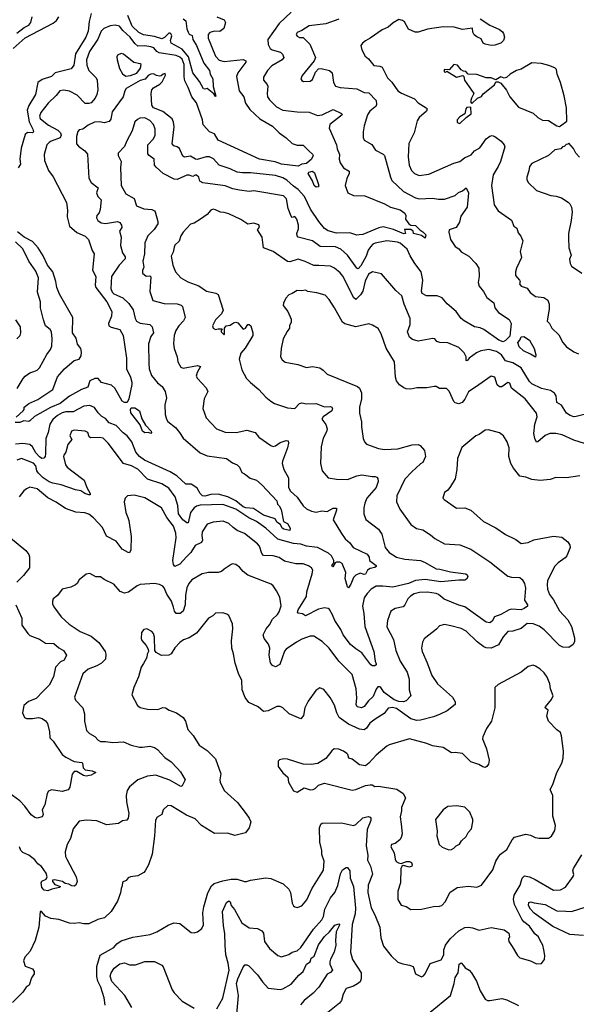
# Model space of a CAD drawing. Extents: x 1246230 to 1426786, y 660032 to 763141.
# Tile 519 of 566: x 1332519 to 1337166, y 743131 to 751350. Entities that reach past the tile are written whole.
import ezdxf

# ---------------------------------------------------------------- set-up
doc = ezdxf.new("R2010")
doc.units = 0

msp = doc.modelspace()

# ---------------------------------------------------------------- linework, layer by layer
at = {"layer": '0CON10XD'}
for points in [[(1332465, 751110.3), (1332565, 751198.7), (1332798.4, 751321.6), (1332825.7, 751344.3), (1332845.6, 751375)], [(1332495, 751236.8), (1332556.1, 751283.9), (1332594.7, 751305.3), (1332612.7, 751325), (1332622.5, 751375)], [(1333117.2, 751402.8), (1333098.2, 751335), (1333091.6, 751255), (1333070.8, 751205), (1332985.8, 751064.2), (1332970.8, 750969.2), (1332950.1, 750939.9), (1332816.2, 750905), (1332783.3, 750875), (1332708.1, 750851.9), (1332671.8, 750825), (1332651.1, 750725), (1332595.2, 750634.8), (1332582.2, 750595), (1332597.6, 750497.6), (1332630, 750435), (1332633.3, 750415), (1332625, 750406.7), (1332585, 750408.2), (1332565, 750390.6), (1332531.2, 750278.8), (1332519.2, 750185), (1332524.5, 750145), (1332505, 750112.9)], [(1334165, 751373.5), (1334227.6, 751347.6), (1334237.1, 751325), (1334222.6, 751275), (1334189.1, 751250.9), (1334145, 751253.1), (1334107.3, 751242.7), (1334092.9, 751225), (1334091.7, 751195), (1334155, 751044.4), (1334185, 751010.8), (1334225, 751000.9), (1334385, 751018.7), (1334406.9, 751006.9), (1334407.8, 750995), (1334340.8, 750905), (1334330.4, 750875), (1334352.7, 750755), (1334390, 750705), (1334403.2, 750653.2), (1334441.2, 750601.2), (1334525, 750522.9), (1334630, 750460), (1334685, 750404.4), (1334744, 750364), (1334795, 750316.5), (1334835, 750301.2), (1334885, 750302.9), (1334933.1, 750255), (1334965, 750228.6), (1334970, 750215), (1334954.6, 750185), (1334915, 750148.7), (1334875, 750144.5), (1334845, 750128.1), (1334705, 750144.2), (1334652, 750162), (1334521.2, 750185), (1334175.4, 750345), (1334145.7, 750395.7), (1334103.2, 750413.2), (1334052.1, 750472.1), (1334044.5, 750515), (1333995.7, 750655), (1333955, 750706.2), (1333926.7, 750785), (1333899.2, 750839.2), (1333893.5, 750873.5), (1333892.5, 750975), (1333875, 751020.5), (1333855, 751038), (1333825, 751052.1), (1333683.1, 751073.1), (1333664.2, 751084.2), (1333638.2, 751115), (1333615, 751124.2), (1333565, 751131.6), (1333505, 751129.4), (1333480.6, 751150.6), (1333441.9, 751205), (1333380.8, 751260.8), (1333353.5, 751295), (1333315, 751304.4), (1333275, 751298.1), (1333222.1, 751275), (1333199.3, 751255), (1333172.6, 751187.4), (1333100.8, 751085), (1333077.8, 751015), (1333079.4, 750969.4), (1333096.8, 750925), (1333157.5, 750865), (1333166.9, 750845), (1333170.4, 750765), (1333163.5, 750725), (1333148.5, 750695), (1333115, 750656.9), (1333095, 750650), (1333065, 750651.1), (1332999.4, 750719.4), (1332935.5, 750754.5)], [(1334787, 751413), (1334685, 751317.8), (1334590, 751185), (1334592.5, 751142.5), (1334610.7, 751110.7), (1334628, 751098), (1334697.5, 751077.5), (1334712.6, 751062.6), (1334724.2, 751035), (1334710, 751015), (1334623.6, 750965), (1334587.8, 750925), (1334555, 750870), (1334553.5, 750845), (1334585, 750810), (1334590.4, 750795), (1334583.9, 750735), (1334588.2, 750705), (1334605, 750679.5), (1334663.6, 750623.6), (1334715, 750594.4), (1334835, 750581.5), (1334935, 750578.6), (1335005, 750550.6), (1335043.7, 750556.4), (1335135, 750600.6), (1335205, 750565.4), (1335210.5, 750555), (1335109.4, 750475), (1335101.8, 750445), (1335165.4, 750305.4), (1335170.5, 750270.5), (1335187.8, 750225), (1335186.7, 750185), (1335193.8, 750153.8), (1335223.4, 750113.4), (1335270, 750085), (1335270, 750065), (1335251.1, 750025), (1335237.8, 749965), (1335258, 749905), (1335305, 749881.5), (1335400.2, 749880.2), (1335565, 749813.8), (1335615, 749786.1), (1335695, 749763.5), (1335735.8, 749735), (1335743.8, 749715), (1335741.4, 749685), (1335769.2, 749645), (1335785, 749635.7), (1335825, 749630.6), (1335860.8, 749595), (1335885, 749580), (1335908.8, 749555), (1335905, 749527.5), (1335875, 749549.2), (1335808, 749565), (1335804.2, 749585), (1335785, 749599.2), (1335731.7, 749598.3), (1335741.2, 749565), (1335725, 749562.7), (1335639.8, 749599.8), (1335555, 749620.2), (1335516.3, 749613.7), (1335385, 749556.2), (1335352.9, 749552.9), (1335335, 749552.5), (1335275, 749571.1), (1335165, 749569.2), (1335095, 749586.4), (1335065, 749605.5), (1335015.5, 749665), (1334948.1, 749768.1), (1334896.9, 749875), (1334845, 749933.2), (1334805, 749959.1), (1334749.5, 750009.5), (1334715, 750028.8), (1334655, 750048.8), (1334577.7, 750057.7), (1334445, 750072.8), (1334380.7, 750070.7), (1334335, 750076.6), (1334275, 750106.2), (1334185, 750135.6), (1334137.4, 750187.4), (1334105, 750206.2), (1334075, 750206.4), (1334002, 750182), (1333986.7, 750185), (1333945, 750211.2), (1333895, 750202.9), (1333880, 750210), (1333853.7, 750273.7), (1333835, 750289.4), (1333805, 750297.5), (1333793.3, 750313.3), (1333808, 750455), (1333803.4, 750493.4), (1333792, 750522), (1333714, 750584), (1333636, 750615), (1333623.5, 750635), (1333615.6, 750735), (1333621.2, 750765), (1333635, 750781.8), (1333689, 750811), (1333709.1, 750830.9), (1333737.5, 750887.5), (1333735, 750900), (1333715.8, 750894.2), (1333699.2, 750880.8), (1333685, 750878.7), (1333662.6, 750882.6), (1333635, 750897.1), (1333615, 750896.1), (1333592.5, 750885), (1333565.3, 750854.7), (1333525, 750841.2), (1333408.5, 750775), (1333397.1, 750757.1), (1333383.1, 750705), (1333290.2, 750579.8), (1333279.6, 750520.4), (1333265, 750499.4), (1333225, 750488.5), (1333185, 750497.5), (1333145, 750493.8), (1333091.2, 750468.8), (1333045, 750435.7), (1333015, 750431.2), (1333005, 750416.7), (1332994.7, 750375.3), (1332994.1, 750314.1), (1333010, 750295), (1333064.3, 750255), (1333085, 750226.7), (1333097.6, 750027.6), (1333115, 749992), (1333173.3, 749945), (1333159.4, 749905), (1333171.1, 749875), (1333198.9, 749845), (1333191.9, 749765), (1333181.5, 749738.5), (1333164.3, 749715), (1333160.8, 749695), (1333172.5, 749675), (1333198, 749655), (1333235, 749649.1), (1333335, 749666), (1333356.2, 749656.2), (1333370, 749635), (1333370.8, 749615), (1333351.1, 749585), (1333365.4, 749535), (1333360.8, 749465), (1333376.9, 749405), (1333399.5, 749369.5), (1333400, 749355), (1333349.8, 749300.2), (1333286.8, 749205), (1333278.8, 749105), (1333291.5, 749075), (1333305, 749061.2), (1333379.4, 749029.4), (1333430.2, 748980.2), (1333466.7, 748926.7), (1333483.6, 748855), (1333495, 748834.3), (1333525.4, 748815.4), (1333604.6, 748804.6), (1333624.3, 748785), (1333635.7, 748735), (1333613.8, 748706.2), (1333593.5, 748645), (1333598.2, 748481.8), (1333600.5, 748435), (1333620.9, 748380.9), (1333668.3, 748318.3), (1333709.4, 748289.4), (1333734.5, 748245), (1333745.5, 748194.5), (1333731.4, 748135), (1333733.6, 748055), (1333743.6, 748015), (1333757.1, 747995), (1333819.4, 747945), (1333854.3, 747905), (1333885, 747857.1), (1334025.6, 747735), (1334085, 747709.1), (1334245, 747686.7), (1334295, 747651.4), (1334336, 747635), (1334354, 747615), (1334375, 747568.8), (1334395, 747560), (1334442.6, 747522.6), (1334496, 747505), (1334542.9, 747465), (1334666.2, 747335), (1334671.2, 747305), (1334685, 747290.8)], [(1333874.6, 751104.6), (1333783.2, 751153.2), (1333779.5, 751175), (1333788.7, 751215), (1333785, 751230), (1333775, 751238.6), (1333765, 751237.9), (1333728.9, 751201.1), (1333705, 751188.9), (1333645, 751210.2), (1333553.5, 751223.5), (1333515, 751244.1), (1333456.9, 751296.9), (1333422.7, 751385)], [(1333885, 751357.8), (1333905, 751341.4), (1333915, 751273.8), (1333925, 751245.8), (1333935, 751228.6), (1333958, 751218), (1333965.3, 751185), (1333996, 751135), (1334057.1, 750987.1), (1334102.5, 750925), (1334108, 750895), (1334130.4, 750855), (1334135, 750792.5), (1334157.3, 750712.7), (1334155, 750707.5), (1334139.6, 750729.6), (1334085, 750776.7), (1334065, 750770), (1334055, 750773.8), (1334020.5, 750835), (1333965, 750907.1), (1333929.8, 751039.8), (1333874.6, 751104.6)], [(1335185, 751354.3), (1335075, 751314.4), (1334935, 751299.2), (1334875, 751260), (1334835, 751244), (1334828.5, 751225), (1334835, 751211.1), (1334855, 751200.4), (1334885, 751200.6), (1334942.2, 751145), (1334988.1, 751035), (1334977.1, 751005), (1334876.7, 750885), (1334866.7, 750855), (1334875, 750842.5), (1334890, 750835), (1334945, 750835.8), (1334965, 750850), (1334989.4, 750910.6), (1335015, 750940), (1335035, 750942.5), (1335105, 750925.6), (1335127.9, 750905), (1335138.8, 750825), (1335155, 750795.8), (1335195, 750783.5), (1335335, 750773.8), (1335395, 750742.5), (1335435, 750740), (1335495.8, 750675), (1335497.7, 750642.3), (1335493.3, 750625), (1335485, 750618.8)], [(1336365, 751357.5), (1336444.1, 751304.1), (1336525, 751267.5), (1336548.7, 751248.7), (1336559.2, 751235), (1336565.8, 751205), (1336558, 751175), (1336535, 751154.2), (1336485, 751137.5), (1336455, 751134.3), (1336405.5, 751145.5), (1336387.5, 751155), (1336370.6, 751190.6), (1336335, 751205.6), (1336313.5, 751223.5), (1336303.3, 751245), (1336298.3, 751278.3), (1336215, 751268.9), (1336147.9, 751287.9), (1336055, 751290.5), (1335925, 751269.6), (1335845, 751245.6), (1335820, 751245), (1335765, 751270), (1335730.9, 751330.9), (1335714.3, 751344.3), (1335685, 751350.8), (1335636.6, 751323.4), (1335595, 751287.8), (1335545, 751263.8), (1335445, 751194.6), (1335405, 751173.8), (1335380.9, 751155), (1335367.9, 751135), (1335375, 751097.5), (1335404.8, 751044.8), (1335432.2, 751022.2), (1335475, 750968.6), (1335525, 750963.1), (1335545, 750954), (1335589.2, 750865), (1335625, 750827.5), (1335675, 750757.1), (1335705.5, 750735.5), (1335815, 750688.9), (1335845.7, 750655.7), (1335913.8, 750615), (1335920, 750605), (1335914.2, 750585), (1335855, 750532.9), (1335836.7, 750505), (1335813.1, 750405), (1335769.4, 750315), (1335762.9, 750205), (1335770.9, 750135), (1335790.5, 750090.5), (1335815, 750065.7), (1335855, 750049.5), (1335935, 750060.5), (1336145, 750153.5), (1336193.8, 750166.2), (1336233.8, 750196.2), (1336289.3, 750220.7), (1336317.5, 750255), (1336359.8, 750280.2), (1336415, 750354.3), (1336445, 750377.1), (1336465, 750384), (1336485, 750376), (1336540, 750335), (1336563.3, 750305), (1336568.3, 750288.3), (1336534.5, 750165.5), (1336515, 750123.3), (1336473.5, 750055), (1336458.9, 749965), (1336480.8, 749805), (1336513.8, 749755), (1336625.5, 749675.5), (1336645, 749627.5), (1336668.6, 749608.6), (1336680.9, 749570.9), (1336703.6, 749543.6), (1336720, 749505), (1336696.7, 749415), (1336708.8, 749365), (1336665.8, 749275), (1336657.5, 749245), (1336657.5, 749215), (1336691.2, 749175), (1336696.2, 749165), (1336693.3, 749145), (1336706.7, 749125), (1336755, 749108.8), (1336781.3, 749071.3), (1336825, 749040), (1336895, 749031.4), (1336928.7, 749008.7), (1336940, 748975), (1336940, 748935), (1336923, 748833), (1336942.5, 748815), (1336961.2, 748775), (1337019.2, 748719.2), (1337055, 748654), (1337085, 748620), (1337145, 748578), (1337185, 748560.8)], [(1333405, 750877.6), (1333445, 750884.7), (1333497.4, 750902.6), (1333526.9, 750945), (1333534, 750975), (1333525, 750982.5), (1333471.7, 750991.7), (1333385, 751062), (1333365, 751067.5), (1333336.7, 751055), (1333330.3, 751039.7), (1333333.3, 751015), (1333353, 750943), (1333377.8, 750897.8), (1333405, 750877.6)], [(1337025, 750457.5), (1337035, 750462.5), (1337086.4, 750503.6), (1337085.8, 750615), (1337065.7, 750715), (1337034.4, 750824.4), (1337006, 750895), (1337000, 750935), (1336987.2, 750947.2), (1336937.1, 750967.1), (1336875, 750984.4), (1336795, 750989.2), (1336705, 750936.2), (1336667.5, 750925), (1336615, 750896.2), (1336583.6, 750866.4), (1336565, 750862.5), (1336535, 750873.3), (1336495, 750847.5), (1336455, 750863.3), (1336413.6, 750863.6), (1336335, 750893.3), (1336263.8, 750893.8), (1336245, 750916.7), (1336225, 750918.8), (1336205, 750931.2), (1336175, 750971.2), (1336145, 750976.2), (1336105, 750930), (1336063.3, 750935), (1336063.9, 750913.9), (1336077, 750913), (1336085, 750920), (1336165, 750870), (1336220, 750885), (1336227, 750877), (1336232.5, 750845), (1336310, 750735), (1336292.5, 750695), (1336282.5, 750665), (1336295, 750650), (1336340, 750695), (1336375, 750710), (1336390, 750730), (1336482.5, 750805), (1336495, 750830), (1336515, 750830), (1336535, 750820), (1336582.3, 750762.3), (1336612, 750705), (1336685, 750618.8), (1336805, 750568.8), (1336844.2, 750534.2), (1336885, 750511.2), (1336935, 750508), (1337005, 750463.8), (1337025, 750457.5)], [(1332935.5, 750754.5), (1332885, 750762.9), (1332853.5, 750756.5), (1332825, 750717.3), (1332756.5, 750653.5), (1332695.2, 750574.8), (1332683.7, 750545), (1332691.4, 750525), (1332719.3, 750499.3), (1332760.3, 750470.3), (1332838.8, 750428.8), (1332860.8, 750405), (1332865.4, 750385), (1332856.7, 750363.3), (1332782.9, 750335), (1332764.4, 750325), (1332746.7, 750305), (1332723.6, 750225), (1332727.5, 750175), (1332760.2, 750090.2), (1332797.6, 750037.6), (1332909.2, 749825), (1332919.3, 749759.3), (1332916.6, 749705), (1332934.6, 749625), (1332995, 749572.5), (1333065, 749543.3), (1333093.1, 749515), (1333124.5, 749424.5), (1333141.1, 749395), (1333128.3, 749258.3), (1333155.6, 749205), (1333150.6, 749135), (1333154.8, 749115), (1333247.6, 748995), (1333289.6, 748915), (1333286.6, 748875), (1333261.9, 748815), (1333263.8, 748795), (1333282.7, 748782.7), (1333354.5, 748764.5), (1333384.3, 748714.3), (1333411.2, 748525), (1333410.8, 748435), (1333443.1, 748365), (1333455.6, 748325), (1333455.5, 748305.5), (1333430.6, 748185), (1333415.9, 748154.1), (1333393.8, 748153.8), (1333375.3, 748165.3), (1333335.8, 748235.8), (1333313.4, 748273.4), (1333285, 748298.9), (1333201.2, 748321.2), (1333173.6, 748353.6), (1333146.2, 748356.2), (1333104.2, 748335), (1333088.7, 748281.3), (1333035, 748263.5), (1332933.8, 748206.2), (1332856.9, 748145), (1332777.2, 748112.8), (1332641.5, 748038.5), (1332605, 748001.2), (1332595, 747996.7), (1332555, 748001.2), (1332521.2, 747988.8), (1332482.5, 747987.5)], [(1335485, 750618.8), (1335442.4, 750587.6), (1335423, 750557), (1335393.8, 750465), (1335385.4, 750414.6), (1335385.4, 750365.4), (1335395, 750344.5), (1335459, 750309), (1335489.7, 750259.7), (1335555, 750226.7), (1335565, 750216), (1335614.6, 750034.6), (1335627.5, 750007.5), (1335722.9, 749915), (1335823.4, 749863.4), (1335855, 749853.2), (1335965, 749859.5), (1336015, 749850.6), (1336065, 749853.1), (1336155, 749883.1), (1336182.6, 749907.4), (1336215, 749920), (1336247.5, 749947.5), (1336265.5, 749905), (1336254.4, 749785), (1336201.1, 749708.9), (1336189.7, 749660.3), (1336163.9, 749616.1), (1336104.3, 749595), (1336102.2, 749575), (1336115.5, 749515), (1336155, 749455.7), (1336185, 749435.8), (1336205, 749412.5), (1336268.8, 749375), (1336326.7, 749315), (1336351.2, 749275), (1336354.2, 749205), (1336347.5, 749155), (1336355.6, 749125), (1336390.9, 749080.9), (1336419.8, 749029.8), (1336477.5, 748987.5), (1336487.1, 748945), (1336515.7, 748905), (1336605, 748847.1), (1336621.5, 748815), (1336611.1, 748708.9), (1336575, 748670.9), (1336555, 748660.8), (1336519.4, 748675), (1336395, 748763.5), (1336365, 748776.5), (1336315, 748785.6), (1336230, 748835), (1336205, 748854.3), (1336163.2, 748915), (1336087.9, 748977.9), (1336045, 749027.1), (1336005, 749044.6), (1335915, 749046), (1335880.4, 749065), (1335874.1, 749085), (1335883.8, 749175), (1335870.4, 749245), (1335817.1, 749315), (1335778.6, 749378.6), (1335753.3, 749435), (1335695, 749485.4), (1335674, 749494), (1335585, 749503.1), (1335486.2, 749485), (1335466.7, 749475), (1335446.8, 749455), (1335429.6, 749425), (1335410.7, 749375), (1335368.3, 749295), (1335345, 749271.4), (1335335, 749275.6), (1335255.5, 749385), (1335201.1, 749435), (1335156.9, 749453.1), (1335027.7, 749457.7), (1334965, 749503.2), (1334844.5, 749535), (1334835.3, 749545.3), (1334831.8, 749565), (1334846.4, 749605), (1334848.2, 749635), (1334832.9, 749685), (1334815, 749706), (1334795, 749700), (1334785, 749708.8), (1334761.7, 749775), (1334745.5, 749855.5), (1334720.4, 749880.4), (1334475, 749921.4), (1334435, 749916.9), (1334355, 749926.5), (1334297.4, 749937.4), (1334235, 749962.7), (1334049.2, 749989.2), (1334022, 750002), (1334013.8, 750035), (1333995, 750053.3), (1333985, 750053.3), (1333965, 750040), (1333933.2, 750053.2), (1333915, 750052.7), (1333835, 750014.6), (1333809.1, 750019.1), (1333717.3, 750067.3), (1333657.5, 750117.5), (1333644.6, 750135), (1333640.7, 750185), (1333598.7, 750215), (1333589, 750229), (1333589.1, 750305), (1333635.8, 750354.2), (1333649.5, 750385), (1333650.5, 750435), (1333635.6, 750475), (1333605, 750508.1), (1333565, 750530), (1333522.7, 750527.3), (1333502.1, 750517.9), (1333481.5, 750498.5), (1333457.8, 750422.2), (1333412.6, 750337.4), (1333395, 750290), (1333340.8, 750235), (1333342.5, 750215), (1333366.5, 750165), (1333361.1, 750115), (1333367.6, 749965), (1333404.3, 749895), (1333476.2, 749856.2), (1333495.6, 749795.6), (1333555, 749769.7), (1333623.4, 749766.6), (1333644.2, 749755), (1333649.5, 749745), (1333671.9, 749665), (1333671.4, 749645), (1333642, 749598), (1333588.8, 749545), (1333562.8, 749487.2), (1333560, 749395), (1333547.5, 749335), (1333556.9, 749285), (1333544.5, 749255), (1333543.8, 749235), (1333575, 749209.4), (1333605, 749211.2), (1333614, 749204), (1333605, 749080), (1333630, 749005), (1333725, 748979.6), (1333835, 748978.9), (1333866.6, 748966.6), (1333877.1, 748955), (1333901.4, 748865), (1333885.5, 748835), (1333846.7, 748795), (1333822.2, 748755), (1333808.5, 748715), (1333803.4, 748646.6), (1333807.8, 748605), (1333834, 748535), (1333840, 748495), (1333865, 748450), (1333885, 748441.5), (1334004.3, 748464.3), (1334028, 748455), (1334000, 748405), (1333993.2, 748373.2), (1334003.6, 748353.6), (1334075.8, 748275.8), (1334090, 748245), (1334060, 748185), (1334048, 748105), (1334075.9, 748025.9), (1334163.3, 747935), (1334235, 747905.8), (1334325.6, 747904.4), (1334415, 747924), (1334483.9, 747903.9), (1334515, 747866.2), (1334614.5, 747794.5), (1334635, 747788.1), (1334655, 747793.3), (1334695, 747820), (1334745, 747837.1), (1334760, 747835), (1334763.8, 747815), (1334754.2, 747775), (1334713.6, 747665), (1334711.2, 747645), (1334724.7, 747594.7), (1334762.5, 747525), (1334763.8, 747443.8), (1334780.6, 747415), (1334836.2, 747365), (1334885, 747292.7), (1334915, 747267.1), (1334955, 747247.5), (1334995, 747238.5), (1335040.3, 747249.7), (1335085, 747245.4), (1335135, 747272.2), (1335163.8, 747273.8), (1335163.1, 747255), (1335135.5, 747175), (1335205, 747060), (1335237.3, 747017.3), (1335275, 746984.2), (1335302, 746945), (1335419.2, 746889.2), (1335435.7, 746864.3), (1335438.6, 746835), (1335494.7, 746795), (1335494.7, 746785), (1335485, 746776.5), (1335445, 746768.2), (1335423.3, 746755), (1335405, 746722.5), (1335395, 746720), (1335360.5, 746729.5), (1335325, 746714), (1335307.2, 746692.8), (1335285, 746638), (1335265, 746607.5), (1335255, 746616.7), (1335237.1, 746685), (1335242.5, 746735), (1335210.9, 746810.9), (1335192.9, 746822.9), (1335165, 746822.5), (1335152.5, 746817.5), (1335133.3, 746783.2), (1335126.4, 746795), (1335142.7, 746817.3), (1335141.8, 746835), (1335123.5, 746873.5), (1335096, 746896), (1335005, 746942.8), (1334915, 746956.1), (1334865, 746971.9), (1334805, 746977.8), (1334674.8, 747014.8), (1334575, 747106.2), (1334495, 747160.4), (1334431.6, 747191.6), (1334325, 747263.2), (1334215, 747304.3), (1334025, 747296.2), (1333995, 747289.2), (1333975, 747274.5), (1333945.3, 747235), (1333925, 747150), (1333915, 747148.8), (1333880.5, 747175), (1333844.1, 747225), (1333839.2, 747295), (1333817.2, 747367.2), (1333765, 747440), (1333705, 747476.9), (1333585.7, 747515.7), (1333505, 747599.2), (1333453.8, 747625), (1333386.2, 747645), (1333258.2, 747815), (1333215.8, 747855.7), (1333185, 747861.9), (1333110.8, 747860.8), (1333098.6, 747868.6), (1333089.2, 747905), (1333065, 747915.6), (1332975, 747922.9), (1332952, 747915), (1332937.1, 747875), (1332953.8, 747845), (1332920, 747805), (1332905, 747740), (1332886.7, 747715), (1332886.2, 747703.8), (1332900.6, 747635), (1332915.6, 747615), (1332955, 747584.6), (1333056.9, 747505), (1333078.8, 747445), (1333106.7, 747395), (1333106.7, 747383.3), (1333096.4, 747383.6), (1333064, 747394), (1333028.5, 747418.5), (1332985, 747425.5), (1332865, 747468.2), (1332795, 747480.3), (1332765, 747491.4), (1332715.9, 747525.9), (1332676.7, 747565), (1332663.6, 747585), (1332652.7, 747625), (1332635, 747647.3), (1332535, 747686.7), (1332495, 747674.5)], [(1336195, 750482.5), (1336246.1, 750533.9), (1336287.5, 750565), (1336285, 750620), (1336252.3, 750617.7), (1336243.8, 750605), (1336236.4, 750563.6), (1336195, 750540), (1336171.2, 750515), (1336171.7, 750491.7), (1336195, 750482.5)], [(1337192.3, 750202.3), (1337162.5, 750235), (1337142.5, 750275), (1337105, 750320), (1337095, 750310), (1337081.7, 750308.3), (1337065, 750290), (1337051.7, 750288.3), (1337037, 750273), (1336987.5, 750262.5), (1336935, 750216.7), (1336795, 750148.6), (1336775.6, 750125), (1336771.2, 750088.8), (1336753.8, 750035), (1336754, 750015), (1336765, 749990), (1336833, 749923), (1336955, 749881.4), (1336997.7, 749877.7), (1337043.9, 749863.9), (1337097.9, 749827.9), (1337112.1, 749812.1), (1337127.5, 749785), (1337130.6, 749745), (1337124.3, 749675), (1337102, 749565), (1337101.2, 749528.8), (1337104.2, 749445), (1337123.3, 749385), (1337110.5, 749349.5), (1337114.3, 749314.3), (1337125, 749293.8), (1337213.8, 749235)], [(1334995, 749952.3), (1334977.1, 749965), (1334964, 750005), (1334927.3, 750065), (1334932.9, 750077.1), (1334965, 750086.7), (1334981.7, 750071.7), (1335014.5, 749975), (1335015, 749954.3), (1334995, 749952.3)], [(1337310, 748075), (1337165, 748038), (1337145, 748036), (1337115, 748046), (1337085, 748066.2), (1337042.1, 748132.1), (1337005, 748153.1), (1336998.8, 748208.8), (1336983.1, 748233.1), (1336951.2, 748255), (1336875, 748272.3), (1336795, 748310), (1336775, 748330.5), (1336704.6, 748445), (1336635, 748485.3), (1336575, 748502.1), (1336541, 748551), (1336500, 748580), (1336435, 748596.4), (1336368, 748585), (1336331.9, 748568.1), (1336271.2, 748525), (1336255, 748501.9), (1336246.1, 748506.1), (1336245.8, 748535), (1336229.7, 748569.7), (1336185, 748612.5), (1336095, 748653.1), (1336026.4, 748656.4), (1336002.5, 748665), (1335986.1, 748686.1), (1335968.6, 748688.6), (1335845, 748666.4), (1335799.2, 748679.2), (1335775, 748700.4), (1335755.9, 748745), (1335778, 748805), (1335779.1, 748855), (1335727.8, 748975), (1335710, 749045), (1335659.3, 749089.3), (1335539.7, 749229.7), (1335465, 749244.4), (1335432.1, 749225), (1335403.1, 749166.9), (1335385.3, 749085), (1335365, 749053.8), (1335325, 749015.5), (1335307.8, 749027.8), (1335217.6, 749207.6), (1335195, 749237.5), (1335146.5, 749276.5), (1335115, 749293.5), (1335017.8, 749297.8), (1334975, 749298.8), (1334902, 749332), (1334845, 749350), (1334775, 749328.9), (1334755, 749330.6), (1334634.6, 749414.6), (1334555.9, 749445.9), (1334543.8, 749535), (1334503.3, 749595), (1334521.7, 749618.3), (1334516.1, 749636.1), (1334475, 749651.2), (1334425, 749643.1), (1334365, 749682.1), (1334265, 749728.6), (1334225, 749741.4), (1334195, 749741.9), (1334155, 749763.1), (1334135, 749766.9), (1334115, 749758.6), (1334085, 749724), (1334030, 749685), (1333975, 749650), (1333945, 749644.2), (1333883.3, 749575), (1333864.5, 749545), (1333849.2, 749500.8), (1333815, 749468), (1333807.9, 749452.1), (1333800, 749410), (1333784.3, 749375), (1333798.3, 749301.7), (1333821.1, 749245), (1333865, 749195.6), (1333922.8, 749162.8), (1334015, 749127.1), (1334078.8, 749085), (1334157, 749067), (1334177.5, 749055), (1334218.8, 748925), (1334203.3, 748895), (1334153.8, 748845), (1334127.5, 748795), (1334133.9, 748773.9), (1334155, 748763.3), (1334175, 748770), (1334208.3, 748768.3), (1334200, 748755), (1334202.5, 748745), (1334225, 748720), (1334230, 748725), (1334230, 748775), (1334242.5, 748795), (1334275, 748799.2), (1334305, 748820.8), (1334325, 748824.2), (1334339.4, 748819.4), (1334385, 748766), (1334405, 748773.8), (1334425, 748806.7), (1334435, 748806.2), (1334448.8, 748795), (1334465.9, 748735.9), (1334466.4, 748715), (1334401.8, 748608.2), (1334366, 748565), (1334352.5, 748515), (1334375, 748426.2), (1334414, 748355), (1334445, 748321.2)], [(1332489.3, 748030.7), (1332549.2, 748085), (1332556, 748095), (1332556.7, 748115), (1332566.7, 748125), (1332596.7, 748145), (1332671.3, 748178.7), (1332796.6, 748263.4), (1332835, 748370), (1332892, 748435), (1332975, 748504), (1333015, 748517.5), (1333032.8, 748545), (1333035.8, 748575), (1333030, 748605), (1333000.8, 748640.8), (1332991.9, 748691.9), (1332961.1, 748735), (1332962, 748865), (1332850.1, 749060.1), (1332829.4, 749115), (1332821.6, 749165), (1332794.7, 749245), (1332752, 749302), (1332715, 749378.5), (1332673.6, 749445), (1332625, 749497.6), (1332555.6, 749535.6), (1332499.6, 749579.6)], [(1332498.6, 748271.4), (1332546.9, 748355), (1332564.4, 748375), (1332605, 748401.1), (1332636.9, 748413.1), (1332665, 748425.6), (1332685, 748444.2), (1332745, 748554), (1332775, 748596), (1332786.5, 748625), (1332790, 748685), (1332783.8, 748745), (1332772.7, 748762.7), (1332735, 748794), (1332716.9, 748845), (1332693.8, 748945), (1332691.5, 748995), (1332668.2, 749075), (1332676.1, 749195), (1332655, 749250.8), (1332596.2, 749335), (1332545, 749438.5), (1332485, 749495.9)], [(1337235, 747811.9), (1337145, 747838.9), (1337048.8, 747885), (1336995, 747896.7), (1336945, 747894.4), (1336905, 747878.2), (1336845, 747826), (1336835, 747824), (1336819.4, 747855), (1336812.1, 747895), (1336819.6, 747975), (1336838.5, 748035), (1336832.9, 748065), (1336738.1, 748185), (1336625, 748274.2), (1336612, 748315), (1336595, 748320.8), (1336545, 748285.6), (1336524.5, 748284.5), (1336505, 748301.2), (1336485, 748365.8), (1336455.9, 748374.1), (1336352.5, 748302.5), (1336265, 748244.2), (1336235, 748181.5), (1336212, 748155), (1336185, 748144.4), (1336155, 748152.2), (1336143.6, 748163.6), (1336105, 748248.8), (1336082.7, 748272.7), (1336025, 748272), (1335997.6, 748287.6), (1335979.1, 748289.1), (1335917.5, 748277.5), (1335835, 748277.8), (1335785, 748265.6), (1335745, 748269.1), (1335725, 748277.9), (1335691.4, 748301.4), (1335666.2, 748336.2), (1335656.9, 748365), (1335647.5, 748495), (1335579.3, 748609.3), (1335537.9, 748727.9), (1335511.2, 748771.2), (1335465, 748801.2), (1335435, 748812.5), (1335325, 748785.8), (1335235, 748810.5), (1335215, 748826), (1335146.7, 748945), (1335103.6, 749013.6), (1335069.1, 749049.1), (1335001.2, 749071.2), (1334925, 749080), (1334905, 749092.5), (1334875, 749086), (1334835, 749090), (1334795, 749063.3), (1334765, 749052.5), (1334740, 749025), (1334722, 748985), (1334720, 748965), (1334759.2, 748915), (1334785, 748850), (1334785.9, 748824.1), (1334772.5, 748795), (1334772.5, 748775), (1334751.7, 748748.3), (1334719.2, 748685), (1334701.2, 748605), (1334697.1, 748535), (1334710.9, 748510.9), (1334735, 748492), (1334842.3, 748472.3), (1334915, 748445.8), (1334965, 748454), (1335025, 748443.8), (1335052.5, 748425), (1335085, 748390), (1335338.5, 748288.5), (1335356.9, 748275), (1335372.5, 748235), (1335372.5, 748185), (1335355.7, 748115), (1335357.5, 748065), (1335372.5, 747992.5), (1335372.1, 747952.1), (1335388, 747855), (1335398.8, 747825), (1335415, 747806.7), (1335515, 747771.4), (1335565, 747762.2), (1335675, 747767.8), (1335795, 747800.8), (1335845, 747804), (1335863.3, 747795), (1335897.5, 747755), (1335908.1, 747705), (1335886.1, 747653.9), (1335865, 747643.3), (1335793.1, 747576.9), (1335735.6, 747514.4), (1335668.6, 747375), (1335664.2, 747325), (1335694.2, 747265), (1335783.8, 747135), (1335833.4, 747103.4), (1335885, 747092.5), (1335948.7, 747048.7), (1335985, 747018), (1336065, 746974.2), (1336195, 746966.9), (1336285, 746929.4), (1336445, 746825.6), (1336595.4, 746705.4), (1336625, 746695.7), (1336695, 746694.2), (1336715, 746676), (1336735, 746643.3), (1336741.5, 746605), (1336733.3, 746505), (1336760, 746465), (1336758, 746455), (1336732, 746435), (1336706.7, 746425), (1336625, 746428.2), (1336605, 746422.7), (1336537.1, 746385), (1336484.1, 746365.9), (1336465, 746328), (1336445, 746315.6), (1336415, 746320), (1336235, 746448.5), (1336185, 746463.8)], [(1332494.2, 748685.8), (1332522, 748715), (1332530, 748735), (1332526.7, 748785), (1332485.7, 748845)], [(1336825, 748533.3), (1336785, 748558.5), (1336725, 748584.5), (1336688.5, 748618.5), (1336678.7, 748655), (1336694.2, 748675), (1336705, 748703.3), (1336727.5, 748705), (1336775, 748673.8), (1336815.8, 748605.8), (1336828.8, 748551.2), (1336825, 748533.3)], [(1334445, 748321.2), (1334515, 748262), (1334575, 748198), (1334616.8, 748166.8), (1334647, 748147), (1334755, 748109.2), (1334815, 748104.4), (1334854.6, 748145.4), (1334875, 748150.6), (1334915, 748144.6), (1334995, 748145.5), (1335065, 748119.4), (1335115, 748120.8), (1335125.8, 748115.8), (1335131.2, 748105), (1335124, 748085), (1335054, 748036), (1335041.2, 748015), (1335075, 747970), (1335085.6, 747935), (1335080.2, 747909.8), (1335052.6, 747857.4), (1335037.1, 747785), (1335029.2, 747645), (1335044.5, 747584.5), (1335095, 747526.7), (1335165, 747515.7), (1335255, 747513.1), (1335335, 747542.7), (1335375, 747549.5), (1335462.7, 747537.3), (1335487.8, 747537.8), (1335501.7, 747531.7), (1335509.7, 747519.7), (1335512.9, 747495), (1335496.2, 747445), (1335417.8, 747355), (1335401.4, 747315), (1335393.1, 747275), (1335391.9, 747225), (1335408.3, 747178.3), (1335515, 747097.1), (1335541.9, 747055), (1335570.6, 746945), (1335605, 746903.3), (1335665, 746862.7), (1335734.6, 746845.4), (1335865, 746835.4), (1335905, 746820), (1335995, 746766.5), (1336025.5, 746764.5), (1336115, 746741.3), (1336245, 746724.6), (1336255.5, 746715), (1336259.3, 746700.7), (1336249.5, 746680.5), (1336235, 746671.2), (1336185, 746672.5), (1336035, 746657.9), (1335905, 746678.1), (1335825, 746668.9), (1335765, 746643.3), (1335635, 746612), (1335552.3, 746622.3), (1335495, 746620.4), (1335454.7, 746595.3), (1335419.5, 746560.5), (1335396.3, 746523.6), (1335380, 746455), (1335392.6, 746392.6), (1335399.4, 746285), (1335475.8, 746075), (1335487.1, 745995), (1335495.9, 745974.1), (1335496, 745965), (1335485, 745955.8), (1335465, 745956.9), (1335451.4, 745965), (1335376.3, 746066.3), (1335325, 746097.1), (1335280.8, 746135), (1335220.4, 746215), (1335200.4, 746260.4), (1335151.5, 746335), (1335131.3, 746381.3), (1335105.5, 746425.5), (1335093.3, 746435), (1335065, 746440), (1335015, 746429.6), (1334905, 746374), (1334880, 746390), (1334845, 746396.9), (1334839.1, 746405), (1334845, 746424.4), (1334914.3, 746535), (1334915.6, 746575), (1334961.4, 746725), (1334965.7, 746755), (1334956, 746775), (1334930.7, 746790.7), (1334885, 746806.7), (1334825, 746808.9), (1334729.7, 746829.7), (1334685, 746859.4), (1334635, 746874.5), (1334555, 746876.7), (1334540.4, 746895), (1334520, 746955), (1334503.6, 746973.6), (1334395, 747060.6), (1334334.7, 747084.7), (1334301.7, 747111.7), (1334264.7, 747144.7), (1334217.1, 747162.9), (1334133.9, 747156.1), (1334085, 747140), (1334042.9, 747075), (1334039.6, 747045), (1334044.6, 747005), (1334036.4, 746985), (1333985, 746960.4), (1333946.9, 746903.1), (1333912.8, 746865), (1333855, 746805.5), (1333815, 746784.2), (1333802.1, 746802.1), (1333798.9, 746835), (1333826.2, 747023.8), (1333821.9, 747065), (1333802.3, 747122.3), (1333747.1, 747195), (1333704.2, 747275), (1333565, 747357.8), (1333475, 747380), (1333420, 747375), (1333398.8, 747355), (1333390.8, 747325), (1333405.5, 747235), (1333420.9, 747195), (1333430.5, 747170.5), (1333451.1, 747035), (1333445.8, 746924.2), (1333440, 746905), (1333435, 746900), (1333425, 746902.5), (1333375, 746931.4), (1333325, 746996.7), (1333245, 747037.5), (1333210.9, 747110.9), (1333135, 747193.1), (1333095, 747223.1), (1333063.7, 747233.7), (1332988.9, 747238.9), (1332900.5, 747270.5), (1332825, 747321.5), (1332755, 747359.5), (1332665, 747434.3), (1332605, 747446.7), (1332575.6, 747434.4), (1332555, 747415.8), (1332513.9, 747366.1)], [(1334685, 747290.8), (1334702, 747262), (1334721.7, 747161.7), (1334754.6, 747144.6), (1334776.9, 747105), (1334773.6, 747086.4), (1334725, 747096.8), (1334709.4, 747105), (1334697.1, 747137.1), (1334666.4, 747155), (1334655, 747180), (1334645, 747186.7), (1334555, 747212.9), (1334470.7, 747270.7), (1334408, 747275), (1334385, 747282.3), (1334324.7, 747334.7), (1334255.8, 747365.8), (1334175, 747389.3), (1334115, 747386.2), (1334065, 747372.5), (1334045, 747375.4), (1334025, 747394.5), (1334000, 747440), (1333965, 747465.7), (1333951.9, 747471.9), (1333905, 747472), (1333831.1, 747541.1), (1333776.5, 747575), (1333562.5, 747672.5), (1333518.2, 747705), (1333490.1, 747740.1), (1333456.3, 747826.3), (1333417.5, 747875), (1333381.9, 747901.9), (1333325, 747961.3), (1333265.9, 747985.9), (1333235, 748020), (1333205, 748038.9), (1333175, 748066.9), (1333144.1, 748114.1), (1333105, 748129.4), (1333055.7, 748124.3), (1332965, 748077.3), (1332905, 748075.2), (1332875, 748068), (1332833.8, 748046.2), (1332795, 748013.8), (1332770.3, 747975), (1332756.5, 747905), (1332736.2, 747855), (1332733.6, 747725), (1332730.6, 747705), (1332719.8, 747690.2), (1332705, 747688.2), (1332685, 747702.2), (1332655, 747735.3), (1332625.8, 747785.8), (1332602.7, 747802.7), (1332545, 747813.5), (1332485, 747806.5)], [(1333615, 747894.4), (1333593.3, 747903.3), (1333565, 747901.5), (1333545.3, 747915.3), (1333525, 747968.8), (1333447.9, 748067.9), (1333443.8, 748095), (1333448.7, 748111.3), (1333479.4, 748109.4), (1333520, 748085), (1333538.5, 748018.5), (1333570.4, 747965), (1333617.1, 747915), (1333620.8, 747905), (1333615, 747894.4)], [(1337195, 747541.4), (1337085, 747525.8), (1336995, 747528), (1336948.3, 747511.7), (1336865, 747504.2), (1336795, 747510.8), (1336745, 747530.8), (1336695, 747540), (1336642, 747605), (1336618.6, 747645), (1336604.2, 747704.2), (1336606.4, 747776.4), (1336588, 747825), (1336558, 747875), (1336525, 747901.2), (1336433.9, 747926.1), (1336405, 747922.5), (1336355, 747886.7), (1336327.5, 747875), (1336211.2, 747778.8), (1336174.1, 747685.9), (1336169.2, 747595), (1336155, 747517.5), (1336117, 747453), (1336095, 747422.5), (1336066.4, 747403.6), (1336052.5, 747355), (1336062.5, 747345), (1336165, 747273.8), (1336235, 747274), (1336285, 747256.2), (1336391.3, 747161.3), (1336495, 747107.5), (1336575, 747052.5), (1336661.2, 747011.2), (1336705, 746978.8), (1336765, 746986.7), (1336811.4, 747008.6), (1336975, 747038.1), (1337045, 747030.8), (1337095, 746992), (1337111.4, 746965), (1337114.3, 746945), (1337087.5, 746875), (1337072.4, 746857.6), (1337013.8, 746816.2), (1336984.3, 746785), (1336927.1, 746665), (1336922.2, 746635), (1336925.6, 746595), (1336943.1, 746553.1), (1336976.2, 746506.2), (1337025, 746416), (1337095, 746339.2), (1337127.5, 746285), (1337151.1, 746188.9), (1337150.3, 746159.7), (1337140.8, 746135), (1337105, 746110), (1337055, 746113.6), (1337025, 746127.5), (1336897.3, 746257.3), (1336855, 746287.2), (1336805, 746307.3), (1336755, 746309.4), (1336705, 746269.2), (1336635, 746246.7), (1336595, 746243.1), (1336555, 746197.5), (1336517.3, 746132.7), (1336455, 746102.5), (1336415, 746106.9), (1336395, 746115.6), (1336338.1, 746158.1), (1336248, 746245), (1336205, 746267.8), (1336119.7, 746289.7), (1336065, 746300.8), (1336025, 746291.2), (1335998.3, 746261.7), (1335897, 746183), (1335882.5, 746155), (1335874.3, 746105), (1335880, 746075), (1335922, 745982), (1335960.8, 745875), (1336006.8, 745806.8), (1336134, 745695), (1336155.8, 745655), (1336155, 745634), (1336088.3, 745581.7), (1336025, 745550.4), (1335975, 745530.4), (1335865, 745502.5), (1335835, 745500), (1335785, 745513.9), (1335665, 745600), (1335630.5, 745609.5), (1335595, 745602.5), (1335560.9, 745559.1), (1335488.2, 745511.8), (1335443.4, 745476.6), (1335413.9, 745436.1), (1335395, 745423.1), (1335355, 745426.9), (1335265, 745469.1), (1335186.5, 745525), (1335166.4, 745565), (1335147.2, 745627.2), (1335110.9, 745690.9), (1335057.7, 745757.7), (1335025, 745772.5), (1334990.5, 745749.5), (1334927.9, 745662.1), (1334898.6, 745605), (1334889.1, 745540.9), (1334865.8, 745514.2), (1334770, 745555), (1334715, 745607.1), (1334694.1, 745615.9), (1334665, 745618), (1334595, 745580), (1334555, 745575.8), (1334510.8, 745615), (1334431.1, 745651.1), (1334401.3, 745691.3), (1334376, 745755), (1334373.3, 745835), (1334345, 745892.5)], [(1332441.4, 747025), (1332570, 746920), (1332595.4, 746885.4), (1332600, 746865), (1332602, 746775), (1332550.8, 746709.2), (1332496, 746655)], [(1336185, 746463.8), (1336062.6, 746512.6), (1336015, 746552), (1335995, 746561.3), (1335925, 746572.3), (1335858.1, 746568.1), (1335812.8, 746557.2), (1335781.3, 746538.7), (1335759.6, 746515), (1335735.4, 746464.6), (1335721.5, 746448.5), (1335655, 746434.3), (1335618.3, 746411.7), (1335589.4, 746335), (1335585, 746282.5), (1335641.1, 746175), (1335659.1, 746085), (1335695, 745994.2), (1335753.9, 745903.9), (1335770, 745845), (1335769.5, 745755), (1335785.7, 745705), (1335745, 745663.9), (1335722.8, 745657.2), (1335685, 745657.7), (1335645, 745671.5), (1335561.3, 745735), (1335535, 745774.4), (1335525, 745781.4), (1335509.7, 745780.3), (1335495, 745760.8), (1335469.4, 745700.6), (1335430.5, 745665), (1335395, 745617.5), (1335373.2, 745606.8), (1335336, 745615), (1335329.4, 745635), (1335333.8, 745686.2), (1335329.1, 745765), (1335294.5, 745885), (1335184, 745994), (1335103.1, 746105), (1335045, 746159.4), (1334975, 746202.9), (1334945, 746204.4), (1334875, 746178.1), (1334830, 746155), (1334743.5, 746095), (1334731.2, 746078.8), (1334692.3, 745967.7), (1334655, 745947.5), (1334629.5, 745959.5), (1334612.3, 745982.3), (1334601.6, 746045), (1334606.3, 746105), (1334596.2, 746136.2), (1334559.2, 746185), (1334552.9, 746215), (1334575.7, 746265), (1334605, 746299.2), (1334630.6, 746345), (1334672.9, 746385), (1334685, 746406.2), (1334703.2, 746456.8), (1334690.9, 746530.9), (1334663.2, 746583.2), (1334634.5, 746624.5), (1334618, 746638), (1334422.6, 746712.6), (1334383.8, 746745), (1334355, 746781.2), (1334325, 746801.2), (1334295, 746807.5), (1334285, 746803.3), (1334225.7, 746764.3), (1334205, 746743.8), (1334175.7, 746734.3), (1334095, 746735.6), (1334043.3, 746725), (1333956.2, 746675), (1333930, 746645), (1333913.5, 746606.5), (1333902.8, 746545), (1333901.2, 746465), (1333885, 746414), (1333858, 746392), (1333825, 746394.2), (1333811.5, 746411.5), (1333804.6, 746445), (1333787.3, 746495), (1333747.7, 746555), (1333725, 746608.8), (1333715, 746621.2), (1333685.9, 746635.9), (1333645, 746643.8), (1333525, 746634.3), (1333498.8, 746625), (1333428, 746572), (1333395, 746562.3), (1333358, 746578), (1333305, 746638), (1333225, 746677.5), (1333195, 746700), (1333155, 746699.2), (1333105, 746726), (1333075, 746721.2), (1333015.8, 746674.2), (1333000, 746645), (1332985, 746631.2), (1332945, 746614.2), (1332873.2, 746596.8), (1332835, 746543.3), (1332798.8, 746515), (1332792.7, 746497.3), (1332794.2, 746475), (1332805, 746450), (1332865, 746366.7), (1332931.2, 746305), (1333025, 746242.9), (1333115, 746204.4), (1333180.4, 746150.4), (1333233.1, 746075), (1333238.5, 746055), (1333235, 746011.2), (1333200.9, 745979.1), (1333163.6, 745956.4), (1333091.8, 745928.2), (1333045, 745890), (1332978, 745695), (1332985, 745668.8), (1333045.8, 745605), (1333061.4, 745555), (1333061.4, 745495), (1333077.3, 745417.3), (1333100.9, 745390.9), (1333145.6, 745365.6), (1333173.8, 745335), (1333195, 745324.4), (1333235, 745325.6), (1333296.6, 745316.6), (1333385, 745322), (1333450, 745295), (1333518.8, 745278.8), (1333545, 745276.2), (1333605, 745285.5), (1333644.5, 745274.5), (1333668.7, 745258.7), (1333731.7, 745191.7), (1333785, 745156), (1333833.4, 745103.4), (1333861.7, 745071.7), (1333901.9, 745005), (1333875, 744955.6), (1333865, 744950.4), (1333771.7, 745001.7), (1333655, 745043.6), (1333585, 745034.4), (1333506.5, 745003.5), (1333435, 744947.5), (1333416.9, 744915), (1333409.1, 744875), (1333410.2, 744820.2), (1333429.1, 744725), (1333426.1, 744685), (1333415, 744667.8), (1333378, 744662), (1333345, 744641.4), (1333245, 744630), (1333162.4, 744662.4), (1333075, 744667.5), (1333015, 744660.6), (1332966, 744595), (1332944.3, 744515), (1332915.5, 744465), (1332899.4, 744405), (1332901.8, 744365), (1332912.7, 744342.7), (1332990, 744195), (1332998.8, 744155), (1332986.7, 744125), (1332975, 744117.5), (1332955, 744120), (1332930, 744135), (1332899.3, 744139.3), (1332877.3, 744157.3), (1332809.2, 744170.8), (1332793.6, 744166.4), (1332793.3, 744155), (1332812.2, 744132.2), (1332860, 744115), (1332852.5, 744105), (1332786.7, 744093.3), (1332755, 744078), (1332722.5, 744085), (1332705, 744107.5), (1332697.5, 744145), (1332705, 744158.8), (1332740, 744175), (1332747.5, 744195), (1332739.2, 744225), (1332701.5, 744281.5), (1332671.1, 744305), (1332646.2, 744336.2), (1332595, 744375.5), (1332545, 744398.5), (1332528.5, 744415), (1332517.3, 744445)], [(1332487.1, 746465), (1332536.5, 746355), (1332537.1, 746295), (1332586.6, 746226.6), (1332605, 746210), (1332685, 746178.1), (1332735, 746146.9), (1332805, 746143.3), (1332845, 746105.6), (1332886, 746085), (1332908.8, 746045), (1332891.2, 746005), (1332860.9, 745989.1), (1332817.3, 745945), (1332802.7, 745865), (1332765, 745794.2), (1332714.1, 745745.9), (1332655.8, 745685), (1332592.4, 745657.6), (1332554, 745625), (1332542, 745565), (1332558, 745525), (1332575.7, 745515.7), (1332625, 745516.4), (1332675, 745525.4), (1332706.3, 745516.3), (1332735, 745498.5), (1332750.4, 745475), (1332766.7, 745405), (1332770.6, 745355), (1332797.6, 745327.6), (1332873.3, 745215), (1332903.1, 745193.1), (1332975, 745158.6), (1333039.1, 745149.1), (1333044.4, 745144.4), (1333048.9, 745105), (1333065, 745088.8), (1333125, 745078.7), (1333153.8, 745065), (1333115.8, 745044.2), (1333075, 745035.4), (1333051, 745041), (1332995, 745074.5), (1332975, 745074.6), (1332958.5, 745051.5), (1332937.7, 744945), (1332925, 744922.3), (1332875, 744907.3), (1332785, 744920.4), (1332759.5, 744910.5), (1332747.9, 744892.1), (1332727.8, 744795), (1332706.3, 744755), (1332713.9, 744715), (1332708.1, 744695), (1332664.1, 744684.1), (1332645, 744690), (1332613.9, 744713.9), (1332561.9, 744785), (1332519.2, 744829.3), (1332427.7, 744897.7)], [(1334345, 745892.5), (1334317.3, 745977.3), (1334305.5, 746055.5), (1334289.4, 746105), (1334286.9, 746165), (1334298.6, 746265), (1334296.8, 746306.8), (1334266.5, 746376.5), (1334248.7, 746388.7), (1334215, 746397.5), (1334155, 746396.2), (1334132.5, 746375), (1334095.7, 746354.3), (1333995, 746229.2), (1333935, 746190), (1333887.3, 746172.7), (1333855, 746152), (1333814.7, 746105.3), (1333785, 746056), (1333765, 746044.2), (1333703.9, 746043.9), (1333658, 746068), (1333646.2, 746085), (1333645.7, 746195), (1333635, 746227.5), (1333623.6, 746243.6), (1333580, 746265), (1333555, 746260), (1333536.7, 746235), (1333533.6, 746183.6), (1333537.5, 746167.5), (1333575.9, 746125.9), (1333591.2, 746095), (1333593.3, 746075), (1333583.3, 746055), (1333580, 746025), (1333552.9, 745977.1), (1333532, 745945), (1333512, 745865), (1333471.2, 745775), (1333456.2, 745715), (1333502.5, 745625), (1333525, 745608.6), (1333586.1, 745593.9), (1333673, 745593), (1333715, 745608), (1333736.4, 745606.4), (1333766.4, 745586.4), (1333827.5, 745565), (1333884.4, 745524.4), (1333902.5, 745495), (1333924, 745425), (1333968.8, 745375), (1334016.2, 745295), (1334085, 745248.8), (1334155, 745178.8), (1334198.6, 745055), (1334190, 745005), (1334192.9, 744985), (1334225.5, 744915.5), (1334338, 744815), (1334410.4, 744720.4), (1334435.7, 744685), (1334448.6, 744655), (1334435.5, 744605), (1334405, 744563.6), (1334315, 744541.5), (1334255, 744560.6), (1334145, 744556.2), (1334035.8, 744625), (1333985, 744680.5), (1333911.1, 744711.1), (1333785, 744788.8), (1333755, 744790), (1333716.9, 744753.1), (1333706.2, 744715), (1333667.9, 744692.1), (1333652.9, 744667.1), (1333645.6, 744535), (1333625.8, 744385), (1333593.9, 744296.1), (1333566, 744245), (1333555, 744231.2), (1333505, 744204.3), (1333444.4, 744195.6), (1333424.2, 744185.8), (1333407.5, 744165), (1333378.8, 744151.2), (1333375, 744120), (1333365, 744097.5), (1333359.7, 744060.3), (1333335, 743992.5), (1333283.8, 743905), (1333228.3, 743851.7), (1333171.2, 743838.8), (1333095, 743802.2), (1333055, 743801.9), (1333015, 743810), (1332975, 743804.3), (1332935, 743807.1), (1332845, 743840), (1332778.3, 743848.3), (1332735, 743867.5), (1332700, 743905), (1332690, 743905), (1332680, 743775), (1332648.8, 743665), (1332606.7, 743575), (1332561.2, 743525), (1332552, 743495), (1332565, 743450), (1332625, 743426), (1332640, 743405), (1332641.2, 743385), (1332618.6, 743351.4), (1332599.3, 743290.7), (1332572.5, 743275), (1332545, 743233.8), (1332459.2, 743145)], [(1335785, 743923.8), (1335875, 743924.2), (1335975, 743948.8), (1336025, 743950), (1336043.6, 743956.4), (1336075, 743990), (1336110.8, 744065), (1336172.9, 744107.1), (1336265, 744117.5), (1336335, 744110), (1336375, 744126), (1336470, 744255), (1336495.8, 744325), (1336516.8, 744363.2), (1336534.3, 744385.7), (1336585, 744423.8), (1336632, 744505), (1336651.2, 744525), (1336745, 744551.2), (1336783.9, 744543.9), (1336824.1, 744524.1), (1336855, 744516.7), (1336935, 744518.8), (1336960, 744535), (1336987.3, 744582.7), (1336992.9, 744625), (1336971.2, 744701.2), (1336970.6, 744875), (1336949.2, 744925), (1336970.8, 744965), (1337003.1, 745065), (1337045.8, 745144.2), (1337055.8, 745185), (1337058.6, 745245), (1337043, 745373), (1337035, 745400), (1337005, 745422.5), (1336934.2, 745494.2), (1336921.2, 745535), (1336932.5, 745585), (1336906.7, 745605), (1336908.8, 745615), (1336960, 745675), (1336973.8, 745705), (1336950.8, 745765), (1336945.8, 745805), (1336922.7, 745862.7), (1336897.9, 745897.9), (1336861.7, 745931.7), (1336824.3, 745954.3), (1336805, 745960.8), (1336765, 745952), (1336705.5, 745904.5), (1336515, 745801.2), (1336486.7, 745775), (1336486.7, 745605), (1336458.8, 745495), (1336415.8, 745434.2), (1336385.8, 745365), (1336384.2, 745345.8), (1336415.8, 745265), (1336439.7, 745169.7), (1336434, 745135), (1336420, 745115), (1336405, 745108.8), (1336385, 745112), (1336353.1, 745133.1), (1336286.4, 745156.4), (1336215, 745223.8), (1336155, 745233.8), (1336125, 745231.2), (1336055, 745275.8), (1335965, 745287.5), (1335918, 745308), (1335775, 745346.7), (1335605, 745297.5), (1335585, 745286), (1335495, 745210.8), (1335435, 745144), (1335405, 745120.8), (1335355, 745130.8), (1335296.2, 745176.2), (1335266.7, 745185), (1335260, 745215), (1335250, 745225), (1335223.3, 745245), (1335185, 745260.8), (1335145, 745262.5), (1335125, 745246.7), (1335075, 745183.3), (1335007.7, 745142.3), (1334953.6, 745133.6), (1334885, 745136.2), (1334755, 745178), (1334725, 745180), (1334687.5, 745172.5), (1334678.3, 745161.7), (1334677.5, 745115), (1334715, 745062.5), (1334758.3, 745028.3), (1334763.3, 744985), (1334804.1, 744914.1), (1334835, 744903.3), (1334895, 744938), (1334945, 744922), (1334970, 744925), (1334986.8, 744933.2), (1335015, 744961.2), (1335065, 744976.2), (1335295, 744918.8), (1335325, 744924), (1335405, 744957.1), (1335445, 744964), (1335462.3, 744962.3), (1335485, 744950), (1335515, 744952), (1335667.3, 744927.3), (1335720.9, 744890.9), (1335739.2, 744855), (1335705.7, 744775), (1335707.1, 744745), (1335695.6, 744695), (1335703.3, 744635), (1335712, 744555), (1335705, 744523.3), (1335694.2, 744505), (1335655, 744473.8), (1335622.5, 744465), (1335616.7, 744445), (1335645.8, 744395.8), (1335653.9, 744343.9), (1335663.6, 744323.6), (1335681.2, 744311.2), (1335705, 744305.8), (1335747.6, 744322.4), (1335775, 744324.3), (1335790.8, 744315), (1335796.8, 744295), (1335792.2, 744285), (1335775, 744275.8), (1335721.2, 744288.8), (1335708.3, 744281.7), (1335700, 744265), (1335699.2, 744145), (1335677.5, 744075), (1335677.1, 744005), (1335705, 743958.8), (1335745, 743948), (1335785, 743923.8)], [(1336101.7, 744421.7), (1336125, 744423.8), (1336145, 744433.3), (1336163.3, 744455), (1336191.2, 744468.8), (1336206.7, 744495), (1336247.9, 744532.1), (1336264, 744565), (1336290, 744595), (1336303.6, 744653.6), (1336301.2, 744675), (1336276.2, 744735), (1336235, 744776.2), (1336168, 744788), (1336095, 744781.2), (1336055, 744753.8), (1335992, 744675), (1336003.8, 744575), (1336002, 744538), (1336020, 744465), (1336045, 744442.9), (1336101.7, 744421.7)], [(1333234, 743125), (1333225.7, 743185), (1333197.1, 743275), (1333170.8, 743325), (1333164, 743364), (1333162.6, 743447.4), (1333189.6, 743540.4), (1333304.2, 743605), (1333330, 743635), (1333365, 743661.4), (1333465, 743690.8), (1333607.5, 743715), (1333663.3, 743735), (1333758.2, 743791.8), (1333805, 743811.9), (1333856.7, 743805), (1333950.5, 743730.5), (1333975, 743726.7), (1334005, 743736.7), (1334040, 743765), (1334053.3, 743795), (1334048.5, 743895), (1334055.5, 743945), (1334088.8, 744061.2), (1334121.2, 744118.8), (1334141.8, 744138.2), (1334215, 744163.1), (1334285, 744176.2), (1334335, 744176.4), (1334395, 744155.8), (1334414.1, 744155.9), (1334445, 744167.5), (1334575, 744187.5), (1334615, 744180), (1334717.9, 744137.9), (1334765, 744091.2), (1334780, 744065), (1334794.2, 743975), (1334805, 743953.3), (1334815, 743943.8), (1334835, 743940), (1334875, 743953.8), (1334916.6, 744003.4), (1334957.1, 744095), (1335055, 744250), (1335060, 744325), (1335042, 744382), (1335041.5, 744415), (1335024, 744484), (1335022.2, 744605), (1335032.5, 744635), (1335045.6, 744644.4), (1335205, 744644.7), (1335305, 744622.7), (1335325, 744631.2), (1335385, 744688.8), (1335428.1, 744698.1), (1335444.3, 744694.3), (1335452, 744685), (1335451.1, 744665), (1335421, 744589), (1335412.9, 744455), (1335425.3, 744375), (1335423.3, 744333.3), (1335447.2, 744285), (1335463.7, 744216.3), (1335429.4, 744125), (1335425.7, 744065.7), (1335454.2, 743935.8), (1335485, 743878.8), (1335525.6, 743775.6), (1335534.1, 743685.9), (1335555.6, 743615.6), (1335620.8, 743535)], [(1335620.8, 743535), (1335675, 743484.2), (1335717.7, 743467.7), (1335775, 743458.8), (1335805, 743447.5), (1335823.3, 743385), (1335875, 743361.2), (1335891.7, 743368.3), (1335903.3, 743385), (1335945, 743472.5), (1336037.3, 743502.7), (1336060.9, 743545), (1336061.6, 743585), (1336073.1, 743625), (1336112.4, 743677.6), (1336185, 743743.8), (1336235, 743773.5), (1336265, 743776.2), (1336299.7, 743769.7), (1336355, 743748.8), (1336455, 743771.2), (1336565, 743752), (1336603.3, 743725), (1336607.5, 743695), (1336598.8, 743675), (1336602, 743655), (1336632, 743615), (1336675, 743537.5), (1336695, 743520), (1336783.9, 743493.9), (1336835, 743470), (1336877, 743473), (1336900, 743505), (1336902.5, 743537.5), (1336896.1, 743586.1), (1336886.2, 743625), (1336865, 743662.5), (1336850.6, 743695), (1336819.6, 743719.6), (1336775, 743784.5), (1336729.1, 743819.1), (1336711.3, 743841.3), (1336649.4, 743965), (1336640.9, 744005), (1336647.7, 744042.3), (1336698.8, 744125), (1336713.5, 744185), (1336735, 744202.2), (1336774.3, 744195.7), (1336824.2, 744174.2), (1336976.7, 744085), (1337034.5, 744085.5), (1337075, 744110), (1337141.2, 744198.8), (1337145.6, 744215), (1337136.9, 744245), (1337141.9, 744265), (1337212.4, 744377.6)], [(1334165, 743093.3), (1334215, 743183.3), (1334268, 743415), (1334260.8, 743475), (1334240.4, 743545), (1334234.7, 743625.3), (1334231.2, 743721.2), (1334220.3, 743785), (1334211.8, 743905), (1334245, 743980.6), (1334265, 743994.4), (1334275.3, 743985.3), (1334284, 743955), (1334313.7, 743923.7), (1334375, 743810), (1334435, 743769.2), (1334505, 743764), (1334540, 743745), (1334555.7, 743725.7), (1334564.2, 743655), (1334605, 743596.2), (1334675, 743538.8), (1334705, 743526.7), (1334765, 743546.2), (1334795, 743566.2), (1334835, 743577.1), (1334865.6, 743605), (1334972.2, 743757.8), (1335042.8, 743835), (1335055.3, 743865), (1335066, 743925), (1335115, 744020.6), (1335150.7, 744065), (1335175, 744124.2), (1335198.9, 744221.1), (1335214.6, 744255), (1335245, 744272.8), (1335255, 744272.5), (1335274.6, 744245), (1335277.1, 744185), (1335304.7, 744115), (1335322.2, 743935), (1335319, 743885), (1335296.1, 743796.1), (1335282.1, 743565), (1335296.9, 743505), (1335368.8, 743395), (1335371.2, 743345), (1335361.6, 743318.4), (1335339.3, 743300.7), (1335305, 743282.7), (1335245, 743264.2), (1335218.5, 743215), (1335206.2, 743163.8), (1335189.3, 743140.7), (1334993.3, 742985)], [(1337225, 743704.6), (1337113.4, 743713.4), (1336970.7, 743780.7), (1336815, 743892.7), (1336785, 743925.5), (1336768.2, 743955), (1336769.2, 743980.8), (1336785, 743987.9), (1336815, 743977.1), (1336905, 743964.6), (1337005, 743910.7), (1337077.9, 743907.9), (1337125, 743904.7), (1337248.8, 743945)], [(1334331, 743045), (1334346.9, 743205), (1334330.3, 743305), (1334340.3, 743345), (1334383.1, 743435), (1334399.6, 743460.4), (1334415, 743460.4), (1334431, 743451), (1334505, 743375.8), (1334545, 743317.5), (1334594.7, 743264.7), (1334694.1, 743254.1), (1334715, 743259.1), (1334785, 743298.8), (1334848.9, 743375), (1334885, 743404.6), (1334913.5, 743465), (1334944.7, 743485.3), (1334953.3, 743515), (1334976.3, 743533.7), (1335015, 743626.5), (1335065, 743698.2), (1335104.7, 743735.3), (1335149.6, 743790.4), (1335184.1, 743804.1), (1335189.1, 743799.1), (1335186.6, 743785), (1335162.7, 743737.3), (1335154.6, 743665), (1335158.9, 743625), (1335144.7, 743565), (1335113.2, 743506.8), (1335107.6, 743485), (1335107.5, 743465), (1335130, 743415), (1335115, 743395.4), (1335087.5, 743382.5), (1335016.7, 743275), (1334970, 743225), (1334895, 743161.8), (1334864, 743126)], [(1333454.6, 743105), (1333395.8, 743205), (1333288.3, 743321.7), (1333275.4, 743365), (1333282.7, 743395), (1333307.1, 743432.9), (1333355, 743468.2), (1333395, 743477.3), (1333435, 743461.9), (1333485, 743461.1), (1333565, 743487.5), (1333645, 743488.5), (1333705, 743459.2), (1333718, 743445), (1333793, 743253), (1333808.3, 743228.3), (1333875, 743156), (1333975, 743098.8)], [(1335947.5, 743065), (1336115, 743204), (1336145.4, 743305), (1336153.5, 743355), (1336180, 743395), (1336188.8, 743465), (1336205, 743476.2), (1336225.5, 743455.5), (1336238.8, 743435), (1336272, 743415), (1336290, 743395), (1336332.5, 743325), (1336364.3, 743245), (1336405, 743173.3), (1336425, 743163.3), (1336443.9, 743163.9), (1336545, 743180.6), (1336585, 743169.4), (1336685, 743122.5)]]:
    msp.add_lwpolyline(points, dxfattribs=at)

doc.saveas('drawing.dxf')
